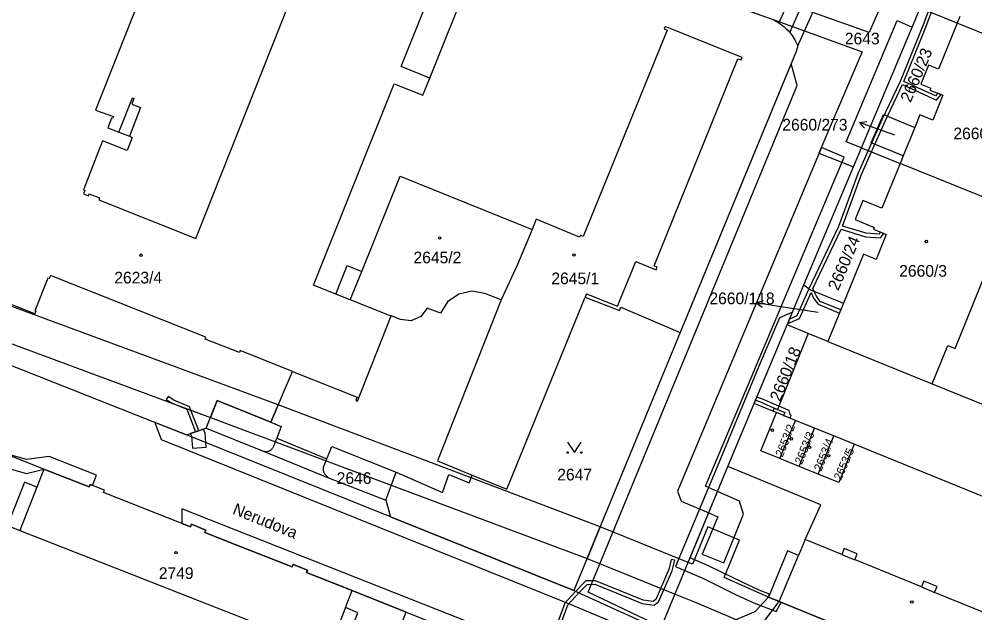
# Model space of a CAD drawing. Extents: x -756746 to -753363, y -1166406 to -1161727.
# Drawn here: x -755479.3 to -755340.3, y -1165062.9 to -1164976.5 of the extents above; entities that cross this region are included whole.
import ezdxf

# ---------------------------------------------------------------- set-up
doc = ezdxf.new("R2010")
doc.units = 0
for name, color, linetype in [('Hranice parcel', 7, 'Continuous'), ('Parcelní čísla', 7, 'Continuous'), ('Pop  PČ popisy', 7, 'Continuous'), ('Vnitřní kresba', 7, 'Continuous'), ('Věcná břemena k části', 7, 'Continuous'), ('Značky budov', 7, 'Continuous'), ('Značky kultur', 7, 'Continuous')]:
    doc.layers.add(name, color=color, linetype=linetype)

msp = doc.modelspace()

# ---------------------------------------------------------------- linework, layer by layer
at = {"layer": 'Hranice parcel'}
for p, q in [((-755366.07, -1164980.39), (-755362.47, -1164972.36)), ((-755379.85, -1164972.94), (-755369.83, -1164976.55)), ((-755356.81, -1164995.22), (-755348.3, -1164974.93)), ((-755342.92, -1164977.11), (-755348.3, -1164974.93)), ((-755342.52, -1164976.13), (-755342.92, -1164977.11)), ((-755326.7, -1164983.69), (-755342.92, -1164977.11)), ((-755349.07, -1164992.27), (-755350.74, -1164996.38)), ((-755365.18, -1165015.15), (-755356.81, -1164995.22)), ((-755356.81, -1164995.22), (-755351.19, -1164997.5)), ((-755350.74, -1164996.38), (-755351.19, -1164997.5)), ((-755334.97, -1165004.07), (-755351.19, -1164997.5)), ((-755367.63, -1165020.99), (-755365.18, -1165015.15)), ((-755365.18, -1165015.15), (-755364.25, -1165015.89)), ((-755364.25, -1165015.89), (-755359.44, -1165017.84)), ((-755359.44, -1165017.84), (-755361.69, -1165023.4)), ((-755372.43, -1165032.42), (-755367.63, -1165020.99)), ((-755364.56, -1165022.23), (-755367.63, -1165020.99)), ((-755383.17, -1165022.1), (-755398.65, -1165059.61)), ((-755361.69, -1165023.4), (-755364.56, -1165022.23)), ((-755361.69, -1165023.4), (-755346.53, -1165029.56)), ((-755442.71, -1165035.12), (-755439.52, -1165027.75)), ((-755346.53, -1165029.56), (-755338.41, -1165032.86)), ((-755376.23, -1165041.59), (-755372.43, -1165032.42)), ((-755369.69, -1165033.54), (-755372.43, -1165032.42)), ((-755369.19, -1165033.74), (-755369.69, -1165033.54)), ((-755366.41, -1165034.87), (-755369.19, -1165033.74)), ((-755368.67, -1165040.42), (-755366.41, -1165034.87)), ((-755363.63, -1165036), (-755366.41, -1165034.87)), ((-755365.89, -1165041.55), (-755363.63, -1165036)), ((-755360.86, -1165037.12), (-755363.63, -1165036)), ((-755363.11, -1165042.68), (-755360.86, -1165037.12)), ((-755357.87, -1165038.34), (-755360.86, -1165037.12)), ((-755294.53, -1165064.06), (-755357.87, -1165038.34)), ((-755365.89, -1165041.55), (-755368.67, -1165040.42)), ((-755363.11, -1165042.68), (-755365.89, -1165041.55)), ((-755425.99, -1165046.46), (-755424.49, -1165042.38)), ((-755423, -1165062.75), (-755430.89, -1165059.59)), ((-755398.65, -1165059.61), (-755385.93, -1165065.36)), ((-755423, -1165062.75), (-755422.54, -1165062.93))]:
    msp.add_line(p, q, dxfattribs=at)
for points in [[(-755458.45, -1164965.16), (-755468.2, -1164989.76), (-755465.57, -1164990.68), (-755465.69, -1164990.99), (-755465.86, -1164990.92), (-755466.41, -1164992.33), (-755464.77, -1164992.97), (-755462.82, -1164987.97), (-755462.59, -1164988.06), (-755462.91, -1164988.89), (-755461.63, -1164989.39), (-755463.25, -1164993.56), (-755462.84, -1164993.72), (-755463.57, -1164995.61), (-755467.14, -1164994.21), (-755469.93, -1165001.37), (-755469.73, -1165001.45), (-755469.92, -1165001.93), (-755469.19, -1165002.21), (-755469.08, -1165001.93), (-755467.58, -1165002.53), (-755467.7, -1165002.81), (-755453.58, -1165008.42), (-755435.14, -1164961.84)], [(-755431.15, -1165017.34), (-755433.26, -1165016.5), (-755436.49, -1165015.22), (-755424.76, -1164985.92), (-755420.58, -1164987.59), (-755419.58, -1164985.1), (-755413.69, -1164970.43), (-755415.19, -1164969.82)], [(-755369.83, -1164976.55), (-755369.07, -1164976.94), (-755368.37, -1164977.41), (-755368.06, -1164977.66), (-755367.44, -1164978.25), (-755366.9, -1164978.91), (-755366.44, -1164979.62), (-755366.07, -1164980.39)], [(-755342.92, -1164977.11), (-755345.63, -1164983.78), (-755347.06, -1164983.2), (-755348.19, -1164985.98), (-755346.75, -1164986.56), (-755346.87, -1164986.84), (-755345, -1164987.6), (-755346.47, -1164991.21), (-755348.33, -1164990.45), (-755349.07, -1164992.27)], [(-755366.07, -1164980.39), (-755366.3, -1164981.23), (-755383.17, -1165022.1)], [(-755350.74, -1164996.38), (-755355.43, -1164994.5), (-755353.64, -1164990.37), (-755349.07, -1164992.27)], [(-755351.19, -1164997.5), (-755353.84, -1165004.03), (-755356.62, -1165002.9), (-755357.75, -1165005.68), (-755354.97, -1165006.81), (-755355.08, -1165007.09), (-755353.22, -1165007.84), (-755354.68, -1165011.46), (-755356.54, -1165010.7), (-755359.44, -1165017.84)], [(-755431.15, -1165017.34), (-755429.48, -1165013.2), (-755423.88, -1164999.35), (-755404.7, -1165007.1), (-755406.81, -1165012.2), (-755409.2, -1165017.35), (-755411.56, -1165016.44), (-755413.47, -1165016.1), (-755415.38, -1165016.52), (-755416.99, -1165017.64), (-755418.02, -1165019.27), (-755419.95, -1165018.53), (-755420.89, -1165019.78), (-755422.31, -1165020.41), (-755423.85, -1165020.22), (-755425.2, -1165019.68)], [(-755346.53, -1165029.56), (-755344.29, -1165023.98), (-755343.22, -1165024.42), (-755336.21, -1165007.14)], [(-755439.52, -1165027.75), (-755447.16, -1165024.73), (-755447.27, -1165025.01), (-755452.23, -1165023.04), (-755452.12, -1165022.76), (-755474.74, -1165013.8), (-755474.92, -1165014.26), (-755475.11, -1165014.18), (-755476.98, -1165018.95), (-755476.84, -1165019.01), (-755476.98, -1165019.36), (-755494.77, -1165012.34)], [(-755503.57, -1165017.05), (-755503.82, -1165017.67), (-755502.96, -1165017.96), (-755454.97, -1165036.97), (-755452.07, -1165036.01)], [(-755424.49, -1165042.38), (-755417.72, -1165045.34), (-755416.79, -1165042.74), (-755413.87, -1165043.93), (-755413.42, -1165042.81), (-755408.37, -1165044.85), (-755396.98, -1165016.93), (-755392.02, -1165018.89), (-755391.83, -1165018.42), (-755383.17, -1165022.1)], [(-755425.2, -1165019.68), (-755425.44, -1165019.61), (-755431.15, -1165017.34)], [(-755439.52, -1165027.75), (-755430.14, -1165031.47), (-755430.33, -1165031.95), (-755430.08, -1165032.05), (-755425.2, -1165019.68)], [(-755364.56, -1165022.23), (-755369.04, -1165033.27), (-755369.52, -1165033.07), (-755369.69, -1165033.54)], [(-755475.67, -1165041.96), (-755505.49, -1165030.15), (-755506.09, -1165031.54)], [(-755452.07, -1165036.01), (-755450.47, -1165031.98), (-755442.71, -1165035.12)], [(-755368.67, -1165040.42), (-755371.44, -1165039.29), (-755369.19, -1165033.74)], [(-755442.71, -1165035.12), (-755441.17, -1165035.74), (-755441.82, -1165037.47), (-755434.54, -1165040.45), (-755433.83, -1165038.65), (-755424.49, -1165042.38)], [(-755452.07, -1165036.01), (-755443.91, -1165039.29), (-755434.29, -1165043.2), (-755425.99, -1165046.46)], [(-755357.87, -1165038.34), (-755360.12, -1165043.89), (-755363.11, -1165042.68)], [(-755475.67, -1165041.96), (-755476.7, -1165044.57), (-755478.49, -1165043.85), (-755480.98, -1165050.13), (-755479.17, -1165050.88), (-755464.23, -1165056.75), (-755449.27, -1165062.62), (-755434.32, -1165068.49), (-755432.5, -1165069.16), (-755430.02, -1165062.83), (-755431.85, -1165062.08), (-755430.89, -1165059.59)], [(-755430.89, -1165059.59), (-755437.52, -1165056.98), (-755437.37, -1165056.64), (-755439.46, -1165055.8), (-755439.59, -1165056.17), (-755445.78, -1165053.73), (-755452.29, -1165051.17), (-755452.12, -1165050.82), (-755454.23, -1165049.98), (-755454.37, -1165050.35), (-755460.76, -1165047.83), (-755467.01, -1165045.37), (-755466.89, -1165045.03), (-755468.97, -1165044.2), (-755469.09, -1165044.55), (-755475.67, -1165041.96)], [(-755385.93, -1165065.36), (-755385.81, -1165064.66), (-755376.23, -1165041.59)], [(-755365.02, -1165052.18), (-755362.72, -1165047.17), (-755376.23, -1165041.59)], [(-755425.99, -1165046.46), (-755425.31, -1165048.89), (-755398.65, -1165059.61)], [(-755365.02, -1165052.18), (-755365.99, -1165054.5), (-755367.56, -1165053.84), (-755370.35, -1165060.57), (-755368.8, -1165061.2), (-755333.1, -1165075.81)], [(-755333.1, -1165075.81), (-755329.29, -1165066.78), (-755334.57, -1165064.62), (-755334.22, -1165063.76), (-755336.15, -1165062.98), (-755336.5, -1165063.83), (-755346.19, -1165059.87), (-755345.84, -1165059.02), (-755347.74, -1165058.24), (-755348.09, -1165059.09), (-755357.6, -1165055.21), (-755357.79, -1165055.14), (-755357.44, -1165054.28), (-755359.35, -1165053.5), (-755359.7, -1165054.36), (-755365.02, -1165052.18)], [(-755426.65, -1165073.06), (-755427.11, -1165072.87), (-755423, -1165062.75)]]:
    msp.add_lwpolyline(points, dxfattribs=at)
at = {"layer": 'Pop  PČ popisy'}
for p, q in [((-755357.13, -1164991.54), (-755356.02, -1164991.42)), ((-755354.31, -1164992.57), (-755357.13, -1164991.54)), ((-755357.13, -1164991.54), (-755356.36, -1164992.36)), ((-755351.99, -1164993.39), (-755354.31, -1164992.57)), ((-755372.15, -1165017.77), (-755371.09, -1165017.43)), ((-755369.19, -1165018.24), (-755372.15, -1165017.77)), ((-755372.15, -1165017.77), (-755371.24, -1165018.42)), ((-755363.13, -1165019.18), (-755369.19, -1165018.24))]:
    msp.add_line(p, q, dxfattribs=at)
at = {"layer": 'Vnitřní kresba'}
for p, q in [((-755423.76, -1164983.43), (-755417.86, -1164968.75)), ((-755385.05, -1164978.12), (-755397.27, -1165008.13)), ((-755385.36, -1164977.59), (-755385.5, -1164977.94)), ((-755385.5, -1164977.94), (-755385.05, -1164978.12)), ((-755374.18, -1164982.11), (-755385.36, -1164977.59)), ((-755386.97, -1165012.38), (-755374.8, -1164982.28)), ((-755374.8, -1164982.28), (-755374.33, -1164982.46)), ((-755374.33, -1164982.46), (-755374.18, -1164982.11)), ((-755419.58, -1164985.1), (-755423.76, -1164983.43)), ((-755464.77, -1164992.97), (-755463.25, -1164993.56)), ((-755404.1, -1165005.63), (-755404.7, -1165007.1)), ((-755397.8, -1165008.23), (-755404.1, -1165005.63)), ((-755397.69, -1165007.96), (-755397.8, -1165008.23)), ((-755397.27, -1165008.13), (-755397.69, -1165007.96)), ((-755433.26, -1165016.5), (-755431.59, -1165012.35)), ((-755431.59, -1165012.35), (-755429.48, -1165013.2)), ((-755392.29, -1165018.24), (-755389.63, -1165011.75)), ((-755389.63, -1165011.75), (-755386.67, -1165012.97)), ((-755386.51, -1165012.57), (-755386.97, -1165012.38)), ((-755386.67, -1165012.97), (-755386.51, -1165012.57)), ((-755396.79, -1165016.47), (-755396.98, -1165016.93)), ((-755396.79, -1165016.47), (-755392.29, -1165018.24)), ((-755409.2, -1165017.35), (-755418.48, -1165040.77)), ((-755442.24, -1165038.6), (-755441.82, -1165037.47)), ((-755443.91, -1165039.29), (-755443.18, -1165039.37)), ((-755435.02, -1165041.68), (-755434.54, -1165040.45)), ((-755418.48, -1165040.77), (-755413.42, -1165042.81)), ((-755434.29, -1165043.2), (-755434.79, -1165042.76)), ((-755476.7, -1165044.57), (-755479.17, -1165050.88)), ((-755368.8, -1165061.2), (-755365.99, -1165054.5)), ((-755359.7, -1165054.36), (-755357.79, -1165055.14)), ((-755348.09, -1165059.09), (-755346.19, -1165059.87)), ((-755431.85, -1165062.08), (-755434.32, -1165068.49))]:
    msp.add_line(p, q, dxfattribs=at)
for points in [[(-755443.18, -1165039.37), (-755443.08, -1165039.35), (-755442.99, -1165039.32), (-755442.9, -1165039.28), (-755442.82, -1165039.24), (-755442.73, -1165039.19), (-755442.65, -1165039.13), (-755442.58, -1165039.07), (-755442.51, -1165039), (-755442.44, -1165038.93), (-755442.38, -1165038.85), (-755442.33, -1165038.77), (-755442.28, -1165038.69), (-755442.24, -1165038.6)], [(-755434.79, -1165042.76), (-755434.84, -1165042.67), (-755434.89, -1165042.58), (-755434.93, -1165042.49), (-755434.97, -1165042.39), (-755435, -1165042.29), (-755435.02, -1165042.19), (-755435.03, -1165042.09), (-755435.04, -1165041.99), (-755435.04, -1165041.88), (-755435.03, -1165041.78), (-755435.02, -1165041.68)]]:
    msp.add_lwpolyline(points, dxfattribs=at)
at = {"layer": 'Věcná břemena k části'}
for points in [[(-755453.43, -1164947.58), (-755450.43, -1164948.7), (-755450.19, -1164948.04), (-755447.32, -1164949.1), (-755418.51, -1164959.34), (-755379.85, -1164972.94), (-755369.83, -1164976.55), (-755365.11, -1164978.25), (-755356.72, -1164981.27), (-755363, -1164996.03), (-755357.99, -1164998.02), (-755356.81, -1164995.22), (-755359.05, -1164994.35), (-755351.65, -1164976.72), (-755349.46, -1164977.68), (-755348.3, -1164974.93), (-755353.24, -1164972.75), (-755355.7, -1164978.45), (-755363.9, -1164975.54), (-755451.98, -1164944.26)], [(-755363.85, -1164970.76), (-755364.45, -1164969.49), (-755367.09, -1164968.6), (-755366.05, -1164970.78), (-755368.84, -1164977.08), (-755368.3, -1164977.45), (-755367.75, -1164977.94), (-755367.49, -1164978.19), (-755367.26, -1164978.46)], [(-755366.17, -1164986.16), (-755367.03, -1164983), (-755383.17, -1165022.1), (-755398.65, -1165059.61), (-755425.31, -1165048.89), (-755454.97, -1165036.97), (-755459.54, -1165035.16), (-755458.62, -1165037.67), (-755426.97, -1165050.38), (-755399.4, -1165061.47), (-755385.89, -1165067.15), (-755381.24, -1165068.58), (-755371.22, -1165064.41), (-755368.8, -1165061.2), (-755370.35, -1165060.57), (-755372.32, -1165062.69), (-755381.34, -1165066.46), (-755385.17, -1165065.29), (-755396.58, -1165059.83)], [(-755362.63, -1164995.2), (-755383.59, -1165045.16), (-755383.02, -1165046.63), (-755379.02, -1165048.32), (-755377.7, -1165048.87), (-755379.96, -1165054.32), (-755376.83, -1165055.58), (-755373.98, -1165048.49), (-755374.56, -1165046.63), (-755377.73, -1165045.21), (-755379.49, -1165044.43), (-755359.36, -1164996.62)], [(-755492.27, -1165019.31), (-755451.46, -1165034.46), (-755450.47, -1165031.98), (-755442.71, -1165035.12), (-755441.62, -1165032.61), (-755500.97, -1165010.71), (-755503.57, -1165017.05), (-755503.82, -1165017.67), (-755502.96, -1165017.96), (-755493.22, -1165021.82)], [(-755369.1, -1165061.08), (-755369.57, -1165060.89), (-755370.35, -1165060.57), (-755370.17, -1165060.13), (-755371.71, -1165059.54), (-755374.06, -1165058.46), (-755378.95, -1165056.06), (-755381.74, -1165054.86), (-755376.23, -1165041.59), (-755372.43, -1165032.42), (-755372.23, -1165031.95), (-755372.04, -1165031.49), (-755367.63, -1165020.99), (-755367.55, -1165020.8), (-755367.27, -1165020.13), (-755366.84, -1165019.11), (-755368.74, -1165019.96), (-755371.86, -1165027.21), (-755377.33, -1165040.45), (-755383.85, -1165056.13), (-755382.51, -1165056.71), (-755379.79, -1165057.88), (-755374.92, -1165060.26), (-755372.49, -1165061.38), (-755369.22, -1165062.65), (-755368.49, -1165061.33), (-755368.8, -1165061.2)], [(-755453.66, -1165036.54), (-755453.17, -1165036.37), (-755454.53, -1165032.88), (-755456.81, -1165031.92), (-755457.62, -1165031.41), (-755457.89, -1165031.83), (-755457.05, -1165032.36), (-755454.92, -1165033.26)], [(-755394.82, -1165050.34), (-755413.59, -1165043.23), (-755441.62, -1165032.61), (-755442.71, -1165035.12), (-755450.47, -1165031.98), (-755451.46, -1165034.46), (-755425.19, -1165044.29), (-755396.72, -1165054.94)], [(-755372.04, -1165031.49), (-755372.23, -1165031.95), (-755371.49, -1165032.19), (-755369.52, -1165033.07), (-755369.04, -1165033.27), (-755367.95, -1165033.7), (-755368.14, -1165034.17), (-755367.21, -1165034.54), (-755367.02, -1165034.06), (-755367.19, -1165033.99), (-755367.35, -1165033.41), (-755368.84, -1165032.78), (-755371.31, -1165031.73)], [(-755454.37, -1165036.77), (-755454.21, -1165037.18), (-755454.07, -1165038.93), (-755452.08, -1165038.78), (-755452.23, -1165036.73), (-755452.46, -1165036.14), (-755453.17, -1165036.37), (-755453.66, -1165036.54)], [(-755404.3, -1165070.14), (-755403, -1165068.5), (-755455.61, -1165047.71), (-755455.61, -1165049.86), (-755454.37, -1165050.35), (-755454.23, -1165049.98), (-755452.12, -1165050.82), (-755452.29, -1165051.17), (-755445.78, -1165053.73), (-755439.59, -1165056.17), (-755439.46, -1165055.8), (-755437.37, -1165056.64), (-755437.52, -1165056.98), (-755430.89, -1165059.59), (-755423, -1165062.75), (-755422.54, -1165062.93), (-755418.97, -1165064.34), (-755416.55, -1165065.32)]]:
    msp.add_lwpolyline(points, close=True, dxfattribs=at)
for points in [[(-755347.13, -1164975.4), (-755347.92, -1164977.5), (-755351.22, -1164985.61), (-755353.85, -1164991.16), (-755355.83, -1164995.62), (-755357.35, -1164999.04), (-755360.14, -1165006.69), (-755364.46, -1165015.72), (-755366.23, -1165019.68), (-755367.27, -1165020.13), (-755367.55, -1165020.8), (-755365.85, -1165020.06), (-755364.16, -1165016.28), (-755363.82, -1165017.09), (-755363.13, -1165017.98), (-755360.02, -1165019.27), (-755359.83, -1165018.8), (-755362.81, -1165017.56), (-755363.38, -1165016.83), (-755363.69, -1165016.12), (-755363.89, -1165015.67), (-755359.78, -1165007.09), (-755356.23, -1165008.17), (-755354.06, -1165008.31), (-755353.55, -1165007.71), (-755354.04, -1165007.51), (-755354.28, -1165007.79), (-755356.15, -1165007.67), (-755359.58, -1165006.63), (-755356.89, -1164999.22), (-755355.37, -1164995.81), (-755353.39, -1164991.36), (-755350.87, -1164986.04), (-755345.93, -1164988.32), (-755345.24, -1164987.5), (-755345.73, -1164987.3), (-755346.07, -1164987.7), (-755350.67, -1164985.58), (-755347.46, -1164977.68), (-755346.67, -1164975.59)], [(-755483.56, -1165041.09), (-755478.19, -1165042.6), (-755475.67, -1165041.96), (-755469.09, -1165044.55), (-755468.97, -1165044.2), (-755468.63, -1165044.34), (-755468.05, -1165042.83), (-755474.94, -1165040.1), (-755478.21, -1165040.56), (-755482.58, -1165039.33)], [(-755333.1, -1165075.81), (-755368.8, -1165061.2), (-755370.35, -1165060.57), (-755376.79, -1165057.7), (-755374.54, -1165052.26), (-755379.17, -1165050.35), (-755381.4, -1165055.77), (-755382.02, -1165055.52), (-755394.82, -1165050.34), (-755396.72, -1165054.94), (-755383.93, -1165060.14), (-755381.02, -1165061.32), (-755320.6, -1165086.94)], [(-755402.19, -1165068.98), (-755399.53, -1165061.71), (-755397.91, -1165059.94), (-755396.68, -1165058.71), (-755395.6, -1165058.68), (-755388.69, -1165061.47), (-755386.95, -1165061.72), (-755386.31, -1165061.24), (-755384.33, -1165056.72), (-755383.98, -1165055.2), (-755384.47, -1165055.09), (-755384.81, -1165056.56), (-755386.71, -1165060.92), (-755387.09, -1165061.2), (-755388.55, -1165060.99), (-755395.5, -1165058.18), (-755396.9, -1165058.21), (-755398.39, -1165059.73), (-755399.97, -1165061.45), (-755402.71, -1165068.96)]]:
    msp.add_lwpolyline(points, dxfattribs=at)
at = {"layer": 'Značky budov'}
for centre in [(-755418.16, -1165008.34), (-755347.4, -1165008.86), (-755461.55, -1165010.85), (-755398.62, -1165010.83), (-755369.77, -1165036.29), (-755367.02, -1165037.55), (-755364.38, -1165038.8), (-755361.61, -1165040), (-755456.47, -1165054.11), (-755349.5, -1165061.28)]:
    msp.add_circle(centre, 0.175, dxfattribs=at)
at = {"layer": 'Značky kultur'}
msp.add_lwpolyline([(-755399.55, -1165038.04), (-755398.55, -1165039.54), (-755397.55, -1165038.04)], dxfattribs=at)
for centre in [(-755399.55, -1165039.54), (-755397.55, -1165039.54)]:
    msp.add_circle(centre, 0.1, dxfattribs=at)

# ---------------------------------------------------------------- texts
at = {"layer": 'Parcelní čísla'}
for s, p in [('2643', (-755359.24, -1164980.2)), ('2660/273', (-755368.33, -1164992.73)), ('2660/22', (-755343.46, -1164994)), ('2645/2', (-755421.95, -1165012.03)), ('2660/3', (-755351.34, -1165013.98)), ('2623/4', (-755465.45, -1165014.96)), ('2645/1', (-755401.91, -1165015.07)), ('2660/118', (-755378.93, -1165017.98)), ('2647', (-755401.05, -1165043.6)), ('2646', (-755433.12, -1165044.11)), ('2749', (-755458.98, -1165057.93))]:
    msp.add_text(s, height=1.7, dxfattribs=at).set_placement(p)
for s, height, rotation, p in [('2660/23', 1.7, 67, (-755349.68, -1164988.76)), ('2660/24', 1.7, 67, (-755360.2, -1165016.11)), ('2660/18', 1.7, 68, (-755368.65, -1165032.25)), ('2653/2', 1.2, 68, (-755368.29, -1165040.29)), ('2653/3', 1.2, 68, (-755365.47, -1165041.36)), ('2653/4', 1.2, 68, (-755362.68, -1165042.36)), ('2653/5', 1.2, 66, (-755359.82, -1165043.68))]:
    msp.add_text(s, height=height, rotation=rotation, dxfattribs=at).set_placement(p)
at = {"layer": 'Pop  PČ popisy'}
msp.add_text('Nerudova', height=1.7, rotation=338, dxfattribs=at).set_placement((-755448.38, -1165048.42))

doc.saveas('drawing.dxf')
